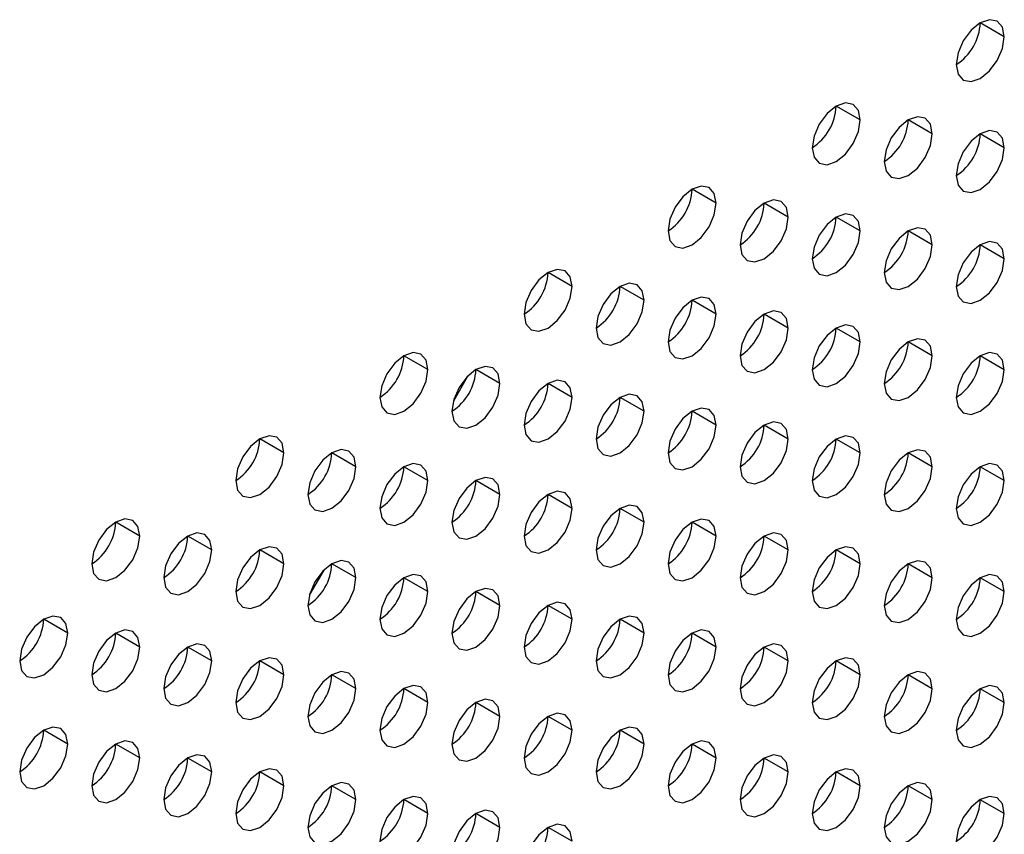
# Model space of a CAD drawing. Header units: millimetres. Extents: x 0 to 1118, y 0 to 864.
# Tile 273 of 438: x 964.61 to 967.51, y 672.5 to 674.9. Entities that reach past the tile are written whole.
import ezdxf

# ---------------------------------------------------------------- set-up
doc = ezdxf.new("R2010")
doc.units = ezdxf.units.MM

msp = doc.modelspace()

# ---------------------------------------------------------------- linework, layer by layer
at = {"color": 7, "linetype": 'Continuous', "lineweight": 25}
for p, q in [((967.5119, 674.8492), (967.4412, 674.8901)), ((967.0876, 674.6043), (967.0169, 674.6451)), ((967.2998, 674.5635), (967.2291, 674.6043)), ((967.5119, 674.5226), (967.4412, 674.5634)), ((966.6634, 674.3594), (966.5927, 674.4002)), ((966.8755, 674.3185), (966.8048, 674.3594)), ((967.0876, 674.2777), (967.0169, 674.3185)), ((967.2998, 674.2368), (967.2291, 674.2777)), ((967.5119, 674.196), (967.4412, 674.2368)), ((966.2391, 674.1145), (966.1684, 674.1553)), ((966.4512, 674.0736), (966.3805, 674.1144)), ((966.6634, 674.0328), (966.5927, 674.0736)), ((966.8755, 673.9919), (966.8048, 674.0327)), ((967.0876, 673.9511), (967.0169, 673.9919)), ((967.2998, 673.9102), (967.2291, 673.9511)), ((965.8149, 673.8695), (965.7441, 673.9104)), ((967.5119, 673.8694), (967.4412, 673.9102)), ((965.9325, 673.8511), (965.8897, 673.7769)), ((966.027, 673.8287), (965.9563, 673.8695)), ((966.2391, 673.7878), (966.1684, 673.8287)), ((966.4512, 673.747), (966.3805, 673.7878)), ((966.6634, 673.7062), (966.5927, 673.747)), ((966.8755, 673.6653), (966.8048, 673.7061)), ((965.3906, 673.6246), (965.3199, 673.6654)), ((967.0876, 673.6245), (967.0169, 673.6653)), ((965.6027, 673.5838), (965.532, 673.6246)), ((967.2998, 673.5836), (967.2291, 673.6244)), ((965.8149, 673.5429), (965.7441, 673.5837)), ((967.5119, 673.5428), (967.4412, 673.5836)), ((966.027, 673.5021), (965.9563, 673.5429)), ((966.2391, 673.4612), (966.1684, 673.5021)), ((966.4512, 673.4204), (966.3805, 673.4612)), ((964.9663, 673.3797), (964.8956, 673.4205)), ((966.6634, 673.3795), (966.5927, 673.4204)), ((965.1785, 673.3389), (965.1077, 673.3797)), ((966.8755, 673.3387), (966.8048, 673.3795)), ((965.3906, 673.298), (965.3199, 673.3388)), ((967.0876, 673.2978), (967.0169, 673.3387)), ((965.6027, 673.2572), (965.532, 673.298)), ((967.2998, 673.257), (967.2291, 673.2978)), ((965.5083, 673.2795), (965.4654, 673.2053)), ((965.8149, 673.2163), (965.7441, 673.2571)), ((967.5119, 673.2162), (967.4412, 673.257)), ((966.027, 673.1755), (965.9563, 673.2163)), ((966.2391, 673.1346), (966.1684, 673.1754)), ((964.7542, 673.0939), (964.6835, 673.1347)), ((966.4512, 673.0938), (966.3805, 673.1346)), ((964.9663, 673.0531), (964.8956, 673.0939)), ((966.6634, 673.0529), (966.5927, 673.0937)), ((965.1785, 673.0122), (965.1077, 673.0531)), ((966.8755, 673.0121), (966.8048, 673.0529)), ((965.3906, 672.9714), (965.3199, 673.0122)), ((967.0876, 672.9712), (967.0169, 673.012)), ((965.6027, 672.9305), (965.532, 672.9714)), ((967.2998, 672.9304), (967.2291, 672.9712)), ((965.8149, 672.8897), (965.7441, 672.9305)), ((967.5119, 672.8895), (967.4412, 672.9304)), ((966.027, 672.8488), (965.9563, 672.8897)), ((966.2391, 672.808), (966.1684, 672.8488)), ((964.7542, 672.7673), (964.6835, 672.8081)), ((966.4512, 672.7672), (966.3805, 672.808)), ((964.9663, 672.7265), (964.8956, 672.7673)), ((966.6634, 672.7263), (966.5927, 672.7671)), ((965.1785, 672.6856), (965.1077, 672.7264)), ((966.8755, 672.6855), (966.8048, 672.7263)), ((965.3906, 672.6448), (965.3199, 672.6856)), ((967.0876, 672.6446), (967.0169, 672.6854)), ((965.6027, 672.6039), (965.532, 672.6447)), ((967.2998, 672.6038), (967.2291, 672.6446)), ((965.8149, 672.5631), (965.7441, 672.6039)), ((967.5119, 672.5629), (967.4412, 672.6037)), ((966.027, 672.5222), (965.9563, 672.5631)), ((966.2391, 672.4814), (966.1684, 672.5222))]:
    msp.add_line(p, q, dxfattribs=at)
at = {"color": 7, "linetype": 'Continuous', "lineweight": 25, "flags": 128}
for points in [[(967.5119, 674.8492), (967.5065, 674.8774), (967.4912, 674.895), (967.4683, 674.8995), (967.4412, 674.8901), (967.4141, 674.8682), (967.3912, 674.8373), (967.3759, 674.8019), (967.3705, 674.7676)], [(967.3705, 674.7676), (967.3759, 674.7395), (967.3912, 674.7218), (967.4141, 674.7174), (967.4412, 674.7268), (967.4683, 674.7486), (967.4912, 674.7795), (967.5065, 674.8149), (967.5119, 674.8492)], [(967.0876, 674.6043), (967.0823, 674.6325), (967.0669, 674.6501), (967.044, 674.6546), (967.0169, 674.6451), (966.9899, 674.6233), (966.9669, 674.5924), (966.9516, 674.557), (966.9462, 674.5227)], [(966.9462, 674.5227), (966.9516, 674.4945), (966.9669, 674.4769), (966.9899, 674.4724), (967.0169, 674.4818), (967.044, 674.5037), (967.0669, 674.5346), (967.0823, 674.57), (967.0876, 674.6043)], [(967.2998, 674.5635), (967.2944, 674.5916), (967.2791, 674.6092), (967.2561, 674.6137), (967.2291, 674.6043), (967.202, 674.5825), (967.1791, 674.5515), (967.1637, 674.5162), (967.1584, 674.4818)], [(967.5119, 674.5226), (967.5065, 674.5508), (967.4912, 674.5684), (967.4683, 674.5729), (967.4412, 674.5635), (967.4141, 674.5416), (967.3912, 674.5107), (967.3759, 674.4753), (967.3705, 674.441)], [(967.1584, 674.4818), (967.1637, 674.4537), (967.1791, 674.436), (967.202, 674.4316), (967.2291, 674.441), (967.2561, 674.4628), (967.2791, 674.4938), (967.2944, 674.5291), (967.2998, 674.5635)], [(967.3705, 674.441), (967.3759, 674.4128), (967.3912, 674.3952), (967.4141, 674.3907), (967.4412, 674.4001), (967.4683, 674.422), (967.4912, 674.4529), (967.5065, 674.4883), (967.5119, 674.5226)], [(966.6634, 674.3594), (966.658, 674.3875), (966.6427, 674.4052), (966.6197, 674.4096), (966.5927, 674.4002), (966.5656, 674.3784), (966.5427, 674.3474), (966.5273, 674.3121), (966.522, 674.2777)], [(966.8755, 674.3185), (966.8701, 674.3467), (966.8548, 674.3643), (966.8319, 674.3688), (966.8048, 674.3594), (966.7777, 674.3375), (966.7548, 674.3066), (966.7395, 674.2713), (966.7341, 674.2369)], [(966.522, 674.2777), (966.5273, 674.2496), (966.5427, 674.232), (966.5656, 674.2275), (966.5927, 674.2369), (966.6197, 674.2588), (966.6427, 674.2897), (966.658, 674.325), (966.6634, 674.3594)], [(966.7341, 674.2369), (966.7395, 674.2088), (966.7548, 674.1911), (966.7777, 674.1867), (966.8048, 674.1961), (966.8319, 674.2179), (966.8548, 674.2488), (966.8701, 674.2842), (966.8755, 674.3185)], [(967.0876, 674.2777), (967.0823, 674.3058), (967.0669, 674.3235), (967.044, 674.3279), (967.0169, 674.3185), (966.9899, 674.2967), (966.9669, 674.2657), (966.9516, 674.2304), (966.9462, 674.1961)], [(967.2998, 674.2368), (967.2944, 674.265), (967.2791, 674.2826), (967.2561, 674.2871), (967.2291, 674.2777), (967.202, 674.2558), (967.1791, 674.2249), (967.1637, 674.1896), (967.1584, 674.1552)], [(966.9462, 674.1961), (966.9516, 674.1679), (966.9669, 674.1503), (966.9899, 674.1458), (967.0169, 674.1552), (967.044, 674.1771), (967.0669, 674.208), (967.0823, 674.2433), (967.0876, 674.2777)], [(967.1584, 674.1552), (967.1637, 674.1271), (967.1791, 674.1094), (967.202, 674.105), (967.2291, 674.1144), (967.2561, 674.1362), (967.2791, 674.1672), (967.2944, 674.2025), (967.2998, 674.2368)], [(967.5119, 674.196), (967.5065, 674.2241), (967.4912, 674.2418), (967.4683, 674.2462), (967.4412, 674.2368), (967.4141, 674.215), (967.3912, 674.1841), (967.3759, 674.1487), (967.3705, 674.1144)], [(967.3705, 674.1144), (967.3759, 674.0862), (967.3912, 674.0686), (967.4141, 674.0641), (967.4412, 674.0735), (967.4683, 674.0954), (967.4912, 674.1263), (967.5065, 674.1616), (967.5119, 674.196)], [(966.2391, 674.1145), (966.2337, 674.1426), (966.2184, 674.1602), (966.1955, 674.1647), (966.1684, 674.1553), (966.1413, 674.1335), (966.1184, 674.1025), (966.1031, 674.0672), (966.0977, 674.0328)], [(966.0977, 674.0328), (966.1031, 674.0047), (966.1184, 673.987), (966.1413, 673.9826), (966.1684, 673.992), (966.1955, 674.0138), (966.2184, 674.0448), (966.2337, 674.0801), (966.2391, 674.1145)], [(966.4512, 674.0736), (966.4459, 674.1018), (966.4305, 674.1194), (966.4076, 674.1239), (966.3805, 674.1145), (966.3535, 674.0926), (966.3305, 674.0617), (966.3152, 674.0263), (966.3098, 673.992)], [(966.6634, 674.0328), (966.658, 674.0609), (966.6427, 674.0786), (966.6197, 674.083), (966.5927, 674.0736), (966.5656, 674.0518), (966.5427, 674.0208), (966.5273, 673.9855), (966.522, 673.9511)], [(966.3098, 673.992), (966.3152, 673.9638), (966.3305, 673.9462), (966.3535, 673.9417), (966.3805, 673.9511), (966.4076, 673.973), (966.4305, 674.0039), (966.4459, 674.0393), (966.4512, 674.0736)], [(966.522, 673.9511), (966.5273, 673.923), (966.5427, 673.9053), (966.5656, 673.9009), (966.5927, 673.9103), (966.6197, 673.9321), (966.6427, 673.9631), (966.658, 673.9984), (966.6634, 674.0328)], [(966.8755, 673.9919), (966.8701, 674.0201), (966.8548, 674.0377), (966.8319, 674.0422), (966.8048, 674.0328), (966.7777, 674.0109), (966.7548, 673.98), (966.7395, 673.9446), (966.7341, 673.9103)], [(966.7341, 673.9103), (966.7395, 673.8821), (966.7548, 673.8645), (966.7777, 673.86), (966.8048, 673.8695), (966.8319, 673.8913), (966.8548, 673.9222), (966.8701, 673.9576), (966.8755, 673.9919)], [(967.0876, 673.9511), (967.0823, 673.9792), (967.0669, 673.9969), (967.044, 674.0013), (967.0169, 673.9919), (966.9899, 673.9701), (966.9669, 673.9391), (966.9516, 673.9038), (966.9462, 673.8694)], [(966.9462, 673.8694), (966.9516, 673.8413), (966.9669, 673.8237), (966.9899, 673.8192), (967.0169, 673.8286), (967.044, 673.8504), (967.0669, 673.8814), (967.0823, 673.9167), (967.0876, 673.9511)], [(967.2998, 673.9102), (967.2944, 673.9384), (967.2791, 673.956), (967.2561, 673.9605), (967.2291, 673.9511), (967.202, 673.9292), (967.1791, 673.8983), (967.1637, 673.8629), (967.1584, 673.8286)], [(965.8149, 673.8695), (965.8095, 673.8977), (965.7941, 673.9153), (965.7712, 673.9198), (965.7441, 673.9104), (965.7171, 673.8885), (965.6941, 673.8576), (965.6788, 673.8223), (965.6734, 673.7879)], [(967.1584, 673.8286), (967.1637, 673.8005), (967.1791, 673.7828), (967.202, 673.7784), (967.2291, 673.7878), (967.2561, 673.8096), (967.2791, 673.8405), (967.2944, 673.8759), (967.2998, 673.9102)], [(967.5119, 673.8694), (967.5065, 673.8975), (967.4912, 673.9152), (967.4683, 673.9196), (967.4412, 673.9102), (967.4141, 673.8884), (967.3912, 673.8574), (967.3759, 673.8221), (967.3705, 673.7877)], [(966.027, 673.8287), (966.0216, 673.8568), (966.0063, 673.8745), (965.9833, 673.8789), (965.9563, 673.8695), (965.9292, 673.8477), (965.9063, 673.8168), (965.8909, 673.7814), (965.8856, 673.7471)], [(965.6734, 673.7879), (965.6788, 673.7598), (965.6941, 673.7421), (965.7171, 673.7377), (965.7441, 673.7471), (965.7712, 673.7689), (965.7941, 673.7998), (965.8095, 673.8352), (965.8149, 673.8695)], [(967.3705, 673.7877), (967.3759, 673.7596), (967.3912, 673.742), (967.4141, 673.7375), (967.4412, 673.7469), (967.4683, 673.7687), (967.4912, 673.7997), (967.5065, 673.835), (967.5119, 673.8694)], [(965.8856, 673.7471), (965.8909, 673.7189), (965.9063, 673.7013), (965.9292, 673.6968), (965.9563, 673.7062), (965.9833, 673.7281), (966.0063, 673.759), (966.0216, 673.7943), (966.027, 673.8287)], [(966.2391, 673.7878), (966.2337, 673.816), (966.2184, 673.8336), (966.1955, 673.8381), (966.1684, 673.8287), (966.1413, 673.8068), (966.1184, 673.7759), (966.1031, 673.7406), (966.0977, 673.7062)], [(966.4512, 673.747), (966.4459, 673.7751), (966.4305, 673.7928), (966.4076, 673.7972), (966.3805, 673.7878), (966.3535, 673.766), (966.3305, 673.7351), (966.3152, 673.6997), (966.3098, 673.6654)], [(966.0977, 673.7062), (966.1031, 673.6781), (966.1184, 673.6604), (966.1413, 673.656), (966.1684, 673.6654), (966.1955, 673.6872), (966.2184, 673.7182), (966.2337, 673.7535), (966.2391, 673.7878)], [(966.3098, 673.6654), (966.3152, 673.6372), (966.3305, 673.6196), (966.3535, 673.6151), (966.3805, 673.6245), (966.4076, 673.6464), (966.4305, 673.6773), (966.4459, 673.7126), (966.4512, 673.747)], [(966.6634, 673.7062), (966.658, 673.7343), (966.6427, 673.7519), (966.6197, 673.7564), (966.5927, 673.747), (966.5656, 673.7252), (966.5427, 673.6942), (966.5273, 673.6589), (966.522, 673.6245)], [(966.522, 673.6245), (966.5273, 673.5964), (966.5427, 673.5787), (966.5656, 673.5743), (966.5927, 673.5837), (966.6197, 673.6055), (966.6427, 673.6365), (966.658, 673.6718), (966.6634, 673.7062)], [(966.8755, 673.6653), (966.8701, 673.6934), (966.8548, 673.7111), (966.8319, 673.7155), (966.8048, 673.7061), (966.7777, 673.6843), (966.7548, 673.6534), (966.7395, 673.618), (966.7341, 673.5837)], [(965.3906, 673.6246), (965.3852, 673.6528), (965.3699, 673.6704), (965.3469, 673.6749), (965.3199, 673.6655), (965.2928, 673.6436), (965.2699, 673.6127), (965.2545, 673.5773), (965.2492, 673.543)], [(967.0876, 673.6245), (967.0823, 673.6526), (967.0669, 673.6702), (967.044, 673.6747), (967.0169, 673.6653), (966.9899, 673.6435), (966.9669, 673.6125), (966.9516, 673.5772), (966.9462, 673.5428)], [(966.7341, 673.5837), (966.7395, 673.5555), (966.7548, 673.5379), (966.7777, 673.5334), (966.8048, 673.5428), (966.8319, 673.5647), (966.8548, 673.5956), (966.8701, 673.631), (966.8755, 673.6653)], [(965.2492, 673.543), (965.2545, 673.5148), (965.2699, 673.4972), (965.2928, 673.4927), (965.3199, 673.5021), (965.3469, 673.524), (965.3699, 673.5549), (965.3852, 673.5903), (965.3906, 673.6246)], [(965.6027, 673.5838), (965.5973, 673.6119), (965.582, 673.6296), (965.5591, 673.634), (965.532, 673.6246), (965.5049, 673.6028), (965.482, 673.5718), (965.4667, 673.5365), (965.4613, 673.5021)], [(966.9462, 673.5428), (966.9516, 673.5147), (966.9669, 673.497), (966.9899, 673.4926), (967.0169, 673.502), (967.044, 673.5238), (967.0669, 673.5548), (967.0823, 673.5901), (967.0876, 673.6245)], [(967.2998, 673.5836), (967.2944, 673.6118), (967.2791, 673.6294), (967.2561, 673.6339), (967.2291, 673.6244), (967.202, 673.6026), (967.1791, 673.5717), (967.1637, 673.5363), (967.1584, 673.502)], [(965.8149, 673.5429), (965.8095, 673.5711), (965.7941, 673.5887), (965.7712, 673.5932), (965.7441, 673.5838), (965.7171, 673.5619), (965.6941, 673.531), (965.6788, 673.4956), (965.6734, 673.4613)], [(967.5119, 673.5428), (967.5065, 673.5709), (967.4912, 673.5886), (967.4683, 673.593), (967.4412, 673.5836), (967.4141, 673.5618), (967.3912, 673.5308), (967.3759, 673.4955), (967.3705, 673.4611)], [(965.4613, 673.5021), (965.4667, 673.474), (965.482, 673.4564), (965.5049, 673.4519), (965.532, 673.4613), (965.5591, 673.4831), (965.582, 673.5141), (965.5973, 673.5494), (965.6027, 673.5838)], [(967.1584, 673.502), (967.1637, 673.4738), (967.1791, 673.4562), (967.202, 673.4517), (967.2291, 673.4611), (967.2561, 673.483), (967.2791, 673.5139), (967.2944, 673.5493), (967.2998, 673.5836)], [(965.6734, 673.4613), (965.6788, 673.4331), (965.6941, 673.4155), (965.7171, 673.411), (965.7441, 673.4205), (965.7712, 673.4423), (965.7941, 673.4732), (965.8095, 673.5086), (965.8149, 673.5429)], [(966.027, 673.5021), (966.0216, 673.5302), (966.0063, 673.5479), (965.9833, 673.5523), (965.9563, 673.5429), (965.9292, 673.5211), (965.9063, 673.4901), (965.8909, 673.4548), (965.8856, 673.4204)], [(967.3705, 673.4611), (967.3759, 673.433), (967.3912, 673.4153), (967.4141, 673.4109), (967.4412, 673.4203), (967.4683, 673.4421), (967.4912, 673.4731), (967.5065, 673.5084), (967.5119, 673.5428)], [(965.8856, 673.4204), (965.8909, 673.3923), (965.9063, 673.3747), (965.9292, 673.3702), (965.9563, 673.3796), (965.9833, 673.4014), (966.0063, 673.4324), (966.0216, 673.4677), (966.027, 673.5021)], [(966.2391, 673.4612), (966.2337, 673.4894), (966.2184, 673.507), (966.1955, 673.5115), (966.1684, 673.5021), (966.1413, 673.4802), (966.1184, 673.4493), (966.1031, 673.4139), (966.0977, 673.3796)], [(966.4512, 673.4204), (966.4459, 673.4485), (966.4305, 673.4662), (966.4076, 673.4706), (966.3805, 673.4612), (966.3535, 673.4394), (966.3305, 673.4084), (966.3152, 673.3731), (966.3098, 673.3387)], [(966.0977, 673.3796), (966.1031, 673.3515), (966.1184, 673.3338), (966.1413, 673.3294), (966.1684, 673.3388), (966.1955, 673.3606), (966.2184, 673.3915), (966.2337, 673.4269), (966.2391, 673.4612)], [(964.9663, 673.3797), (964.9609, 673.4078), (964.9456, 673.4255), (964.9227, 673.4299), (964.8956, 673.4205), (964.8686, 673.3987), (964.8456, 673.3678), (964.8303, 673.3324), (964.8249, 673.2981)], [(966.3098, 673.3387), (966.3152, 673.3106), (966.3305, 673.293), (966.3535, 673.2885), (966.3805, 673.2979), (966.4076, 673.3197), (966.4305, 673.3507), (966.4459, 673.386), (966.4512, 673.4204)], [(966.6634, 673.3795), (966.658, 673.4077), (966.6427, 673.4253), (966.6197, 673.4298), (966.5927, 673.4204), (966.5656, 673.3985), (966.5427, 673.3676), (966.5273, 673.3323), (966.522, 673.2979)], [(965.1785, 673.3389), (965.1731, 673.367), (965.1577, 673.3846), (965.1348, 673.3891), (965.1077, 673.3797), (965.0807, 673.3578), (965.0577, 673.3269), (965.0424, 673.2916), (965.037, 673.2572)], [(966.8755, 673.3387), (966.8701, 673.3668), (966.8548, 673.3845), (966.8319, 673.3889), (966.8048, 673.3795), (966.7777, 673.3577), (966.7548, 673.3267), (966.7395, 673.2914), (966.7341, 673.2571)], [(964.8249, 673.2981), (964.8303, 673.2699), (964.8456, 673.2523), (964.8686, 673.2478), (964.8956, 673.2572), (964.9227, 673.2791), (964.9456, 673.31), (964.9609, 673.3453), (964.9663, 673.3797)], [(966.522, 673.2979), (966.5273, 673.2698), (966.5427, 673.2521), (966.5656, 673.2477), (966.5927, 673.2571), (966.6197, 673.2789), (966.6427, 673.3098), (966.658, 673.3452), (966.6634, 673.3795)], [(965.037, 673.2572), (965.0424, 673.2291), (965.0577, 673.2114), (965.0807, 673.207), (965.1077, 673.2164), (965.1348, 673.2382), (965.1577, 673.2692), (965.1731, 673.3045), (965.1785, 673.3389)], [(965.3906, 673.298), (965.3852, 673.3261), (965.3699, 673.3438), (965.3469, 673.3482), (965.3199, 673.3388), (965.2928, 673.317), (965.2699, 673.2861), (965.2545, 673.2507), (965.2492, 673.2164)], [(966.7341, 673.2571), (966.7395, 673.2289), (966.7548, 673.2113), (966.7777, 673.2068), (966.8048, 673.2162), (966.8319, 673.2381), (966.8548, 673.269), (966.8701, 673.3043), (966.8755, 673.3387)], [(967.0876, 673.2978), (967.0823, 673.326), (967.0669, 673.3436), (967.044, 673.3481), (967.0169, 673.3387), (966.9899, 673.3168), (966.9669, 673.2859), (966.9516, 673.2506), (966.9462, 673.2162)], [(965.2492, 673.2164), (965.2545, 673.1882), (965.2699, 673.1706), (965.2928, 673.1661), (965.3199, 673.1755), (965.3469, 673.1974), (965.3699, 673.2283), (965.3852, 673.2636), (965.3906, 673.298)], [(965.6027, 673.2572), (965.5973, 673.2853), (965.582, 673.3029), (965.5591, 673.3074), (965.532, 673.298), (965.5049, 673.2762), (965.482, 673.2452), (965.4667, 673.2099), (965.4613, 673.1755)], [(966.9462, 673.2162), (966.9516, 673.1881), (966.9669, 673.1704), (966.9899, 673.166), (967.0169, 673.1754), (967.044, 673.1972), (967.0669, 673.2282), (967.0823, 673.2635), (967.0876, 673.2978)], [(967.2998, 673.257), (967.2944, 673.2851), (967.2791, 673.3028), (967.2561, 673.3072), (967.2291, 673.2978), (967.202, 673.276), (967.1791, 673.2451), (967.1637, 673.2097), (967.1584, 673.1754)], [(965.4613, 673.1755), (965.4667, 673.1474), (965.482, 673.1297), (965.5049, 673.1253), (965.532, 673.1347), (965.5591, 673.1565), (965.582, 673.1875), (965.5973, 673.2228), (965.6027, 673.2572)], [(965.8149, 673.2163), (965.8095, 673.2445), (965.7941, 673.2621), (965.7712, 673.2666), (965.7441, 673.2571), (965.7171, 673.2353), (965.6941, 673.2044), (965.6788, 673.169), (965.6734, 673.1347)], [(967.1584, 673.1754), (967.1637, 673.1472), (967.1791, 673.1296), (967.202, 673.1251), (967.2291, 673.1345), (967.2561, 673.1564), (967.2791, 673.1873), (967.2944, 673.2226), (967.2998, 673.257)], [(967.5119, 673.2162), (967.5065, 673.2443), (967.4912, 673.2619), (967.4683, 673.2664), (967.4412, 673.257), (967.4141, 673.2351), (967.3912, 673.2042), (967.3759, 673.1689), (967.3705, 673.1345)], [(965.6734, 673.1347), (965.6788, 673.1065), (965.6941, 673.0889), (965.7171, 673.0844), (965.7441, 673.0938), (965.7712, 673.1157), (965.7941, 673.1466), (965.8095, 673.182), (965.8149, 673.2163)], [(966.027, 673.1755), (966.0216, 673.2036), (966.0063, 673.2212), (965.9833, 673.2257), (965.9563, 673.2163), (965.9292, 673.1945), (965.9063, 673.1635), (965.8909, 673.1282), (965.8856, 673.0938)], [(967.3705, 673.1345), (967.3759, 673.1064), (967.3912, 673.0887), (967.4141, 673.0843), (967.4412, 673.0937), (967.4683, 673.1155), (967.4912, 673.1465), (967.5065, 673.1818), (967.5119, 673.2162)], [(966.2391, 673.1346), (966.2337, 673.1628), (966.2184, 673.1804), (966.1955, 673.1849), (966.1684, 673.1755), (966.1413, 673.1536), (966.1184, 673.1227), (966.1031, 673.0873), (966.0977, 673.053)], [(965.8856, 673.0938), (965.8909, 673.0657), (965.9063, 673.048), (965.9292, 673.0436), (965.9563, 673.053), (965.9833, 673.0748), (966.0063, 673.1058), (966.0216, 673.1411), (966.027, 673.1755)], [(964.7542, 673.0939), (964.7488, 673.1221), (964.7335, 673.1397), (964.7105, 673.1442), (964.6835, 673.1348), (964.6564, 673.1129), (964.6335, 673.082), (964.6182, 673.0466), (964.6128, 673.0123)], [(966.0977, 673.053), (966.1031, 673.0248), (966.1184, 673.0072), (966.1413, 673.0027), (966.1684, 673.0121), (966.1955, 673.034), (966.2184, 673.0649), (966.2337, 673.1003), (966.2391, 673.1346)], [(966.4512, 673.0938), (966.4459, 673.1219), (966.4305, 673.1396), (966.4076, 673.144), (966.3805, 673.1346), (966.3535, 673.1128), (966.3305, 673.0818), (966.3152, 673.0465), (966.3098, 673.0121)], [(964.6128, 673.0123), (964.6182, 672.9841), (964.6335, 672.9665), (964.6564, 672.962), (964.6835, 672.9715), (964.7105, 672.9933), (964.7335, 673.0242), (964.7488, 673.0596), (964.7542, 673.0939)], [(964.9663, 673.0531), (964.9609, 673.0812), (964.9456, 673.0989), (964.9227, 673.1033), (964.8956, 673.0939), (964.8686, 673.0721), (964.8456, 673.0411), (964.8303, 673.0058), (964.8249, 672.9714)], [(966.3098, 673.0121), (966.3152, 672.984), (966.3305, 672.9663), (966.3535, 672.9619), (966.3805, 672.9713), (966.4076, 672.9931), (966.4305, 673.0241), (966.4459, 673.0594), (966.4512, 673.0938)], [(966.6634, 673.0529), (966.658, 673.0811), (966.6427, 673.0987), (966.6197, 673.1032), (966.5927, 673.0938), (966.5656, 673.0719), (966.5427, 673.041), (966.5273, 673.0056), (966.522, 672.9713)], [(964.8249, 672.9714), (964.8303, 672.9433), (964.8456, 672.9257), (964.8686, 672.9212), (964.8956, 672.9306), (964.9227, 672.9524), (964.9456, 672.9834), (964.9609, 673.0187), (964.9663, 673.0531)], [(965.1785, 673.0122), (965.1731, 673.0404), (965.1577, 673.058), (965.1348, 673.0625), (965.1077, 673.0531), (965.0807, 673.0312), (965.0577, 673.0003), (965.0424, 672.9649), (965.037, 672.9306)], [(966.522, 672.9713), (966.5273, 672.9431), (966.5427, 672.9255), (966.5656, 672.921), (966.5927, 672.9304), (966.6197, 672.9523), (966.6427, 672.9832), (966.658, 673.0186), (966.6634, 673.0529)], [(966.8755, 673.0121), (966.8701, 673.0402), (966.8548, 673.0579), (966.8319, 673.0623), (966.8048, 673.0529), (966.7777, 673.0311), (966.7548, 673.0001), (966.7395, 672.9648), (966.7341, 672.9304)], [(965.037, 672.9306), (965.0424, 672.9025), (965.0577, 672.8848), (965.0807, 672.8804), (965.1077, 672.8898), (965.1348, 672.9116), (965.1577, 672.9425), (965.1731, 672.9779), (965.1785, 673.0122)], [(965.3906, 672.9714), (965.3852, 672.9995), (965.3699, 673.0172), (965.3469, 673.0216), (965.3199, 673.0122), (965.2928, 672.9904), (965.2699, 672.9594), (965.2545, 672.9241), (965.2492, 672.8897)], [(966.7341, 672.9304), (966.7395, 672.9023), (966.7548, 672.8847), (966.7777, 672.8802), (966.8048, 672.8896), (966.8319, 672.9114), (966.8548, 672.9424), (966.8701, 672.9777), (966.8755, 673.0121)], [(967.0876, 672.9712), (967.0823, 672.9994), (967.0669, 673.017), (967.044, 673.0215), (967.0169, 673.0121), (966.9899, 672.9902), (966.9669, 672.9593), (966.9516, 672.9239), (966.9462, 672.8896)], [(965.6027, 672.9305), (965.5973, 672.9587), (965.582, 672.9763), (965.5591, 672.9808), (965.532, 672.9714), (965.5049, 672.9495), (965.482, 672.9186), (965.4667, 672.8833), (965.4613, 672.8489)], [(967.2998, 672.9304), (967.2944, 672.9585), (967.2791, 672.9762), (967.2561, 672.9806), (967.2291, 672.9712), (967.202, 672.9494), (967.1791, 672.9184), (967.1637, 672.8831), (967.1584, 672.8487)], [(965.2492, 672.8897), (965.2545, 672.8616), (965.2699, 672.844), (965.2928, 672.8395), (965.3199, 672.8489), (965.3469, 672.8708), (965.3699, 672.9017), (965.3852, 672.937), (965.3906, 672.9714)], [(966.9462, 672.8896), (966.9516, 672.8614), (966.9669, 672.8438), (966.9899, 672.8393), (967.0169, 672.8488), (967.044, 672.8706), (967.0669, 672.9015), (967.0823, 672.9369), (967.0876, 672.9712)], [(965.4613, 672.8489), (965.4667, 672.8208), (965.482, 672.8031), (965.5049, 672.7987), (965.532, 672.8081), (965.5591, 672.8299), (965.582, 672.8608), (965.5973, 672.8962), (965.6027, 672.9305)], [(965.8149, 672.8897), (965.8095, 672.9178), (965.7941, 672.9355), (965.7712, 672.9399), (965.7441, 672.9305), (965.7171, 672.9087), (965.6941, 672.8777), (965.6788, 672.8424), (965.6734, 672.8081)], [(967.1584, 672.8487), (967.1637, 672.8206), (967.1791, 672.803), (967.202, 672.7985), (967.2291, 672.8079), (967.2561, 672.8297), (967.2791, 672.8607), (967.2944, 672.896), (967.2998, 672.9304)], [(967.5119, 672.8895), (967.5065, 672.9177), (967.4912, 672.9353), (967.4683, 672.9398), (967.4412, 672.9304), (967.4141, 672.9085), (967.3912, 672.8776), (967.3759, 672.8422), (967.3705, 672.8079)], [(966.027, 672.8488), (966.0216, 672.877), (966.0063, 672.8946), (965.9833, 672.8991), (965.9563, 672.8897), (965.9292, 672.8678), (965.9063, 672.8369), (965.8909, 672.8016), (965.8856, 672.7672)], [(965.6734, 672.8081), (965.6788, 672.7799), (965.6941, 672.7623), (965.7171, 672.7578), (965.7441, 672.7672), (965.7712, 672.7891), (965.7941, 672.82), (965.8095, 672.8553), (965.8149, 672.8897)], [(967.3705, 672.8079), (967.3759, 672.7798), (967.3912, 672.7621), (967.4141, 672.7577), (967.4412, 672.7671), (967.4683, 672.7889), (967.4912, 672.8198), (967.5065, 672.8552), (967.5119, 672.8895)], [(965.8856, 672.7672), (965.8909, 672.7391), (965.9063, 672.7214), (965.9292, 672.717), (965.9563, 672.7264), (965.9833, 672.7482), (966.0063, 672.7792), (966.0216, 672.8145), (966.027, 672.8488)], [(966.2391, 672.808), (966.2337, 672.8361), (966.2184, 672.8538), (966.1955, 672.8582), (966.1684, 672.8488), (966.1413, 672.827), (966.1184, 672.7961), (966.1031, 672.7607), (966.0977, 672.7264)], [(964.7542, 672.7673), (964.7488, 672.7955), (964.7335, 672.8131), (964.7105, 672.8176), (964.6835, 672.8081), (964.6564, 672.7863), (964.6335, 672.7554), (964.6182, 672.72), (964.6128, 672.6857)], [(966.0977, 672.7264), (966.1031, 672.6982), (966.1184, 672.6806), (966.1413, 672.6761), (966.1684, 672.6855), (966.1955, 672.7074), (966.2184, 672.7383), (966.2337, 672.7736), (966.2391, 672.808)], [(966.4512, 672.7672), (966.4459, 672.7953), (966.4305, 672.8129), (966.4076, 672.8174), (966.3805, 672.808), (966.3535, 672.7862), (966.3305, 672.7552), (966.3152, 672.7199), (966.3098, 672.6855)], [(964.9663, 672.7265), (964.9609, 672.7546), (964.9456, 672.7722), (964.9227, 672.7767), (964.8956, 672.7673), (964.8686, 672.7455), (964.8456, 672.7145), (964.8303, 672.6792), (964.8249, 672.6448)], [(966.6634, 672.7263), (966.658, 672.7544), (966.6427, 672.7721), (966.6197, 672.7765), (966.5927, 672.7671), (966.5656, 672.7453), (966.5427, 672.7144), (966.5273, 672.679), (966.522, 672.6447)], [(964.6128, 672.6857), (964.6182, 672.6575), (964.6335, 672.6399), (964.6564, 672.6354), (964.6835, 672.6448), (964.7105, 672.6667), (964.7335, 672.6976), (964.7488, 672.733), (964.7542, 672.7673)], [(966.3098, 672.6855), (966.3152, 672.6574), (966.3305, 672.6397), (966.3535, 672.6353), (966.3805, 672.6447), (966.4076, 672.6665), (966.4305, 672.6975), (966.4459, 672.7328), (966.4512, 672.7672)], [(964.8249, 672.6448), (964.8303, 672.6167), (964.8456, 672.599), (964.8686, 672.5946), (964.8956, 672.604), (964.9227, 672.6258), (964.9456, 672.6568), (964.9609, 672.6921), (964.9663, 672.7265)], [(965.1785, 672.6856), (965.1731, 672.7138), (965.1577, 672.7314), (965.1348, 672.7359), (965.1077, 672.7265), (965.0807, 672.7046), (965.0577, 672.6737), (965.0424, 672.6383), (965.037, 672.604)], [(966.522, 672.6447), (966.5273, 672.6165), (966.5427, 672.5989), (966.5656, 672.5944), (966.5927, 672.6038), (966.6197, 672.6257), (966.6427, 672.6566), (966.658, 672.692), (966.6634, 672.7263)], [(966.8755, 672.6855), (966.8701, 672.7136), (966.8548, 672.7312), (966.8319, 672.7357), (966.8048, 672.7263), (966.7777, 672.7045), (966.7548, 672.6735), (966.7395, 672.6382), (966.7341, 672.6038)], [(965.3906, 672.6448), (965.3852, 672.6729), (965.3699, 672.6906), (965.3469, 672.695), (965.3199, 672.6856), (965.2928, 672.6638), (965.2699, 672.6328), (965.2545, 672.5975), (965.2492, 672.5631)], [(967.0876, 672.6446), (967.0823, 672.6728), (967.0669, 672.6904), (967.044, 672.6949), (967.0169, 672.6854), (966.9899, 672.6636), (966.9669, 672.6327), (966.9516, 672.5973), (966.9462, 672.563)], [(965.037, 672.604), (965.0424, 672.5758), (965.0577, 672.5582), (965.0807, 672.5537), (965.1077, 672.5631), (965.1348, 672.585), (965.1577, 672.6159), (965.1731, 672.6513), (965.1785, 672.6856)], [(966.7341, 672.6038), (966.7395, 672.5757), (966.7548, 672.558), (966.7777, 672.5536), (966.8048, 672.563), (966.8319, 672.5848), (966.8548, 672.6158), (966.8701, 672.6511), (966.8755, 672.6855)], [(965.2492, 672.5631), (965.2545, 672.535), (965.2699, 672.5173), (965.2928, 672.5129), (965.3199, 672.5223), (965.3469, 672.5441), (965.3699, 672.5751), (965.3852, 672.6104), (965.3906, 672.6448)], [(965.6027, 672.6039), (965.5973, 672.6321), (965.582, 672.6497), (965.5591, 672.6542), (965.532, 672.6448), (965.5049, 672.6229), (965.482, 672.592), (965.4667, 672.5566), (965.4613, 672.5223)], [(966.9462, 672.563), (966.9516, 672.5348), (966.9669, 672.5172), (966.9899, 672.5127), (967.0169, 672.5221), (967.044, 672.544), (967.0669, 672.5749), (967.0823, 672.6103), (967.0876, 672.6446)], [(967.2998, 672.6038), (967.2944, 672.6319), (967.2791, 672.6495), (967.2561, 672.654), (967.2291, 672.6446), (967.202, 672.6228), (967.1791, 672.5918), (967.1637, 672.5565), (967.1584, 672.5221)], [(965.4613, 672.5223), (965.4667, 672.4941), (965.482, 672.4765), (965.5049, 672.472), (965.532, 672.4815), (965.5591, 672.5033), (965.582, 672.5342), (965.5973, 672.5696), (965.6027, 672.6039)], [(965.8149, 672.5631), (965.8095, 672.5912), (965.7941, 672.6089), (965.7712, 672.6133), (965.7441, 672.6039), (965.7171, 672.5821), (965.6941, 672.5511), (965.6788, 672.5158), (965.6734, 672.4814)], [(967.1584, 672.5221), (967.1637, 672.494), (967.1791, 672.4763), (967.202, 672.4719), (967.2291, 672.4813), (967.2561, 672.5031), (967.2791, 672.5341), (967.2944, 672.5694), (967.2998, 672.6038)], [(967.5119, 672.5629), (967.5065, 672.5911), (967.4912, 672.6087), (967.4683, 672.6132), (967.4412, 672.6038), (967.4141, 672.5819), (967.3912, 672.551), (967.3759, 672.5156), (967.3705, 672.4813)], [(966.027, 672.5222), (966.0216, 672.5504), (966.0063, 672.568), (965.9833, 672.5725), (965.9563, 672.5631), (965.9292, 672.5412), (965.9063, 672.5103), (965.8909, 672.4749), (965.8856, 672.4406)], [(965.6734, 672.4814), (965.6788, 672.4533), (965.6941, 672.4357), (965.7171, 672.4312), (965.7441, 672.4406), (965.7712, 672.4624), (965.7941, 672.4934), (965.8095, 672.5287), (965.8149, 672.5631)], [(967.3705, 672.4813), (967.3759, 672.4531), (967.3912, 672.4355), (967.4141, 672.431), (967.4412, 672.4404), (967.4683, 672.4623), (967.4912, 672.4932), (967.5065, 672.5286), (967.5119, 672.5629)], [(965.8856, 672.4406), (965.8909, 672.4125), (965.9063, 672.3948), (965.9292, 672.3904), (965.9563, 672.3998), (965.9833, 672.4216), (966.0063, 672.4525), (966.0216, 672.4879), (966.027, 672.5222)], [(966.2391, 672.4814), (966.2337, 672.5095), (966.2184, 672.5272), (966.1955, 672.5316), (966.1684, 672.5222), (966.1413, 672.5004), (966.1184, 672.4694), (966.1031, 672.4341), (966.0977, 672.3997)]]:
    msp.add_lwpolyline(points, dxfattribs=at)
at = {"color": 7, "linetype": 'Continuous', "lineweight": 25}
for centre in [(967.2877, 674.897), (966.8634, 674.6521), (967.0755, 674.6113), (967.2877, 674.5704), (966.4391, 674.4072), (966.6513, 674.3663), (966.8634, 674.3255), (967.0755, 674.2847), (967.2877, 674.2438), (966.0149, 674.1623), (966.227, 674.1214), (966.4391, 674.0806), (966.6513, 674.0397), (966.8634, 673.9989), (967.0755, 673.958), (965.5906, 673.9174), (967.2877, 673.9172), (965.8027, 673.8765), (966.0149, 673.8357), (966.227, 673.7948), (966.4391, 673.754), (966.6513, 673.7131), (965.1664, 673.6724), (966.8634, 673.6723), (965.3785, 673.6316), (967.0755, 673.6314), (965.5906, 673.5907), (967.2877, 673.5906), (965.8027, 673.5499), (966.0149, 673.509), (966.227, 673.4682), (964.7421, 673.4275), (966.4391, 673.4273), (964.9542, 673.3867), (966.6513, 673.3865), (965.1664, 673.3458), (966.8634, 673.3457), (965.3785, 673.305), (967.0755, 673.3048), (965.5906, 673.2641), (967.2877, 673.264), (965.8027, 673.2233), (966.0149, 673.1824), (964.53, 673.1417), (966.227, 673.1416), (964.7421, 673.1009), (966.4391, 673.1007), (964.9542, 673.06), (966.6513, 673.0599), (965.1664, 673.0192), (966.8634, 673.019), (965.3785, 672.9783), (967.0755, 672.9782), (965.5906, 672.9375), (967.2877, 672.9373), (965.8027, 672.8967), (966.0149, 672.8558), (964.53, 672.8151), (966.227, 672.815), (964.7421, 672.7743), (966.4391, 672.7741), (964.9542, 672.7334), (966.6513, 672.7333), (965.1664, 672.6926), (966.8634, 672.6924), (965.3785, 672.6517), (967.0755, 672.6516), (965.5906, 672.6109), (967.2877, 672.6107), (965.8027, 672.57), (966.0149, 672.5292)]:
    msp.add_arc(centre, 0.1537, 302.6055, 357.3945, dxfattribs=at)

doc.saveas('drawing.dxf')
